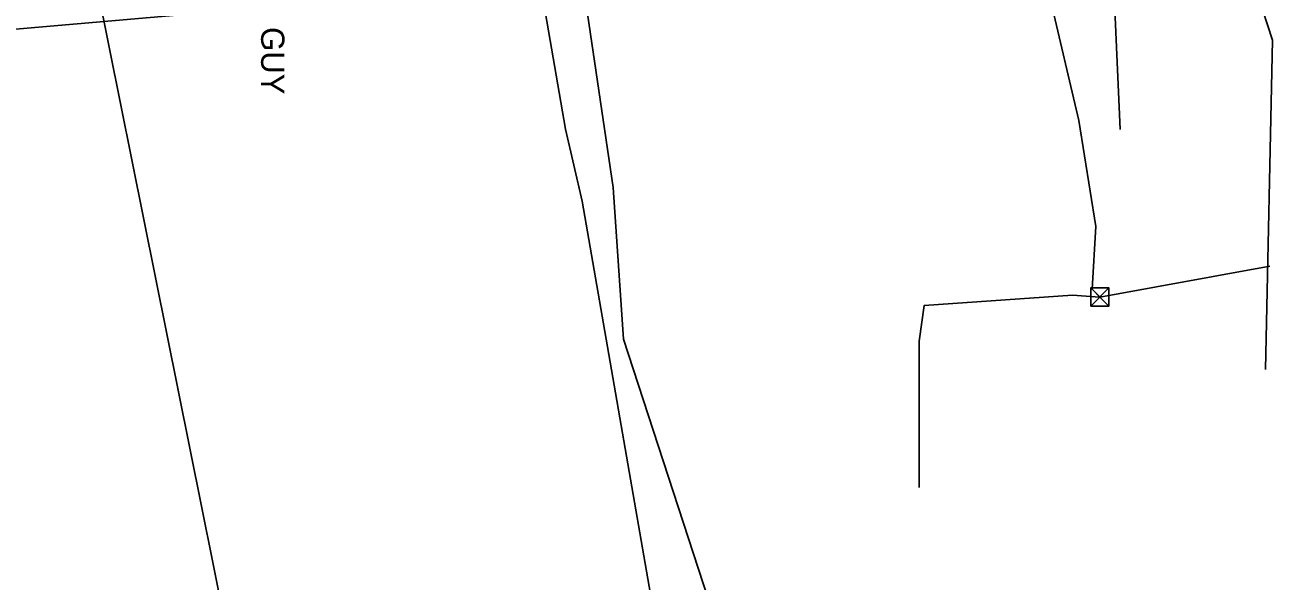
# Model space of a CAD drawing. Extents: x 600849 to 606371, y 330010 to 403088.
# Drawn here: x 604525.8 to 604732.7, y 337869.4 to 337961.5 of the extents above; entities that cross this region are included whole.
import ezdxf

# ---------------------------------------------------------------- set-up
doc = ezdxf.new("R2010")
doc.units = 0
for name, color, linetype in [('E_FTMS_Conduit', 7, 'Continuous'), ('E_UTL_E_UG', 7, 'Continuous'), ('E_UTL_EGuyWire', 7, 'Continuous'), ('E_UTL_ETransformer', 7, 'Continuous'), ('E_UTL_G_UG', 7, 'Continuous'), ('E_UTL_Overhead', 7, 'Continuous'), ('E_UTL_T_UG', 7, 'Continuous'), ('E_UTL_TV_UG', 7, 'Continuous')]:
    doc.layers.add(name, color=color, linetype=linetype)

msp = doc.modelspace()

# ---------------------------------------------------------------- linework, layer by layer
at = {"layer": 'E_FTMS_Conduit'}
msp.add_lwpolyline([(604576.22, 337776.9), (604535.96, 337977.08), (604517.79, 338054.1), (604514.84, 338085.99), (604512.86, 338122.11), (604505.6, 338176.05), (604493.08, 338224.32), (604483.63, 338267.35), (604477.13, 338331.24), (604477.64, 338362.76), (604476.39, 338379.89), (604476.04, 338394.73), (604469.67, 338431.35), (604464.76, 338463.69), (604456.72, 338497.35), (604450.73, 338542.43), (604450.59, 338564.2), (604452.27, 338602.89)], dxfattribs=at)
at = {"layer": 'E_UTL_E_UG'}
for points in [[(604704.01, 337916.41), (604702.76, 337917.74), (604703.33, 337928.11), (604700.52, 337945.64), (604695.74, 337966.13), (604691.89, 337975.81)], [(604674.04, 337884.84), (604674.04, 337909.12), (604674.92, 337915.02), (604699.46, 337916.71), (604704.01, 337916.41), (604732.17, 337921.52)]]:
    msp.add_lwpolyline(points, dxfattribs=at)
at = {"layer": 'E_UTL_ETransformer'}
for p, q in [((604705.51, 337917.91), (604702.51, 337914.91)), ((604702.51, 337917.91), (604705.51, 337914.91))]:
    msp.add_line(p, q, dxfattribs=at)
msp.add_lwpolyline([(604702.51, 337914.91), (604705.51, 337914.91), (604705.51, 337917.91), (604702.51, 337917.91)], close=True, dxfattribs=at)
at = {"layer": 'E_UTL_G_UG'}
for points in [[(604731.48, 337904.39), (604732.66, 337958.97), (604729.3, 337969.16)], [(604653.12, 337823.4), (604625.08, 337909.44), (604623.36, 337934.55), (604618.37, 337968.25)]]:
    msp.add_lwpolyline(points, dxfattribs=at)
at = {"layer": 'E_UTL_Overhead'}
msp.add_lwpolyline([(604375.63, 338048.54), (604418.51, 337951.61), (604569.5, 337964.68), (604693.82, 338059.02)], dxfattribs=at)
at = {"layer": 'E_UTL_T_UG'}
msp.add_line((604653.2, 337731.71), (604618.18, 337932.3), dxfattribs=at)
msp.add_lwpolyline([(604618.18, 337932.3), (604615.46, 337944.21), (604611.1, 337969.51), (604616.62, 337978.31), (604621.36, 337981.99), (604633.67, 337982.15), (604660.4, 337982.28), (604694.3, 337980.55), (604707.63, 337979.78), (604727.89, 337980.1), (604742.07, 337979.01), (604760.62, 337977.65), (604786.11, 337976.97)], dxfattribs=at)
at = {"layer": 'E_UTL_TV_UG'}
msp.add_lwpolyline([(604705.75, 337981.43), (604707.4, 337944.18)], dxfattribs=at)

# ---------------------------------------------------------------- texts
at = {"layer": 'E_UTL_EGuyWire'}
msp.add_text('GUY', height=3.85, rotation=270, dxfattribs=at).set_placement((604564.99, 337961.13))

doc.saveas('drawing.dxf')
